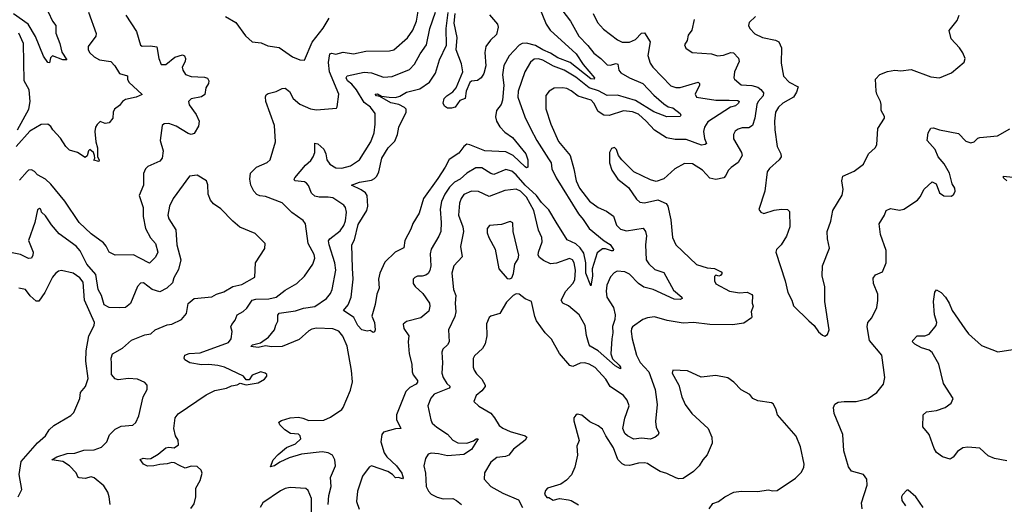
# Model space of a CAD drawing. Extents: x 2293139 to 2515392, y 824115 to 1006937.
# Tile 262 of 417: x 2354736 to 2361339, y 968766 to 972014. Entities that reach past the tile are written whole.
import ezdxf

# ---------------------------------------------------------------- set-up
doc = ezdxf.new("R2010")
doc.units = 0

msp = doc.modelspace()

# ---------------------------------------------------------------- linework, layer by layer
at = {"layer": '0CON10XD'}
for points in [[(2355882.7, 968737.3), (2355905, 968770), (2355916.7, 968815), (2355916.2, 968875), (2355946, 968925), (2355960, 968975), (2355953.3, 968995), (2355925, 969020), (2355885, 969021.2), (2355845, 969008.8), (2355806.7, 969026.7), (2355774.6, 969044.6), (2355755, 969046.8), (2355725, 969036.7), (2355675, 969033.3), (2355635, 969023.2), (2355592.7, 969022.7), (2355564.8, 969034.8), (2355543, 969067), (2355564.2, 969075.8), (2355595, 969069.8), (2355615, 969073.3), (2355665, 969101.1), (2355715, 969143.8), (2355735, 969148.5), (2355772.5, 969145), (2355800, 969165), (2355798.8, 969195), (2355780, 969225), (2355768.8, 969275), (2355778.8, 969345), (2355798.6, 969371.4), (2355985, 969499.2), (2356045, 969528.6), (2356122.5, 969545), (2356155, 969560), (2356194.1, 969565.9), (2356215, 969577.5), (2356255, 969566.7), (2356335, 969581.2), (2356377.5, 969605), (2356392.5, 969625), (2356392.5, 969635), (2356382.5, 969645), (2356353.6, 969653.6), (2356295, 969631.2), (2356275, 969600), (2356255, 969600), (2356237.5, 969625), (2356108.8, 969685), (2356065, 969696.1), (2356005, 969702.7), (2355955, 969700.8), (2355875.7, 969714.3), (2355843.8, 969735), (2355838.8, 969745), (2355843.8, 969765), (2355873, 969777), (2355945, 969781.5), (2356135, 969851.2), (2356154.6, 969875), (2356161.1, 969925), (2356151.4, 969955), (2356157.9, 969972.1), (2356180.3, 969999.7), (2356194.3, 970035), (2356235, 970057.9), (2356259.9, 970080.1), (2356294.5, 970135), (2356319.2, 970140.8), (2356407.5, 970142.5), (2356455, 970155.3), (2356515, 970201.1), (2356595, 970245.6), (2356645.6, 970295), (2356701.9, 970375), (2356715.5, 970415.5), (2356711.2, 970441.2), (2356670.9, 970515), (2356651.9, 970645), (2356637.7, 970667.7), (2356561.1, 970721.1), (2356495, 970787.5), (2356385, 970829.2), (2356345, 970833.3), (2356325, 970842.5), (2356305.2, 970865.2), (2356286.2, 970905), (2356280, 970945), (2356284.2, 970985), (2356324.2, 971025), (2356395, 971058.1), (2356415, 971075.8), (2356450.6, 971195), (2356445.4, 971305), (2356386.6, 971466.6), (2356383.2, 971496.8), (2356389.4, 971510.6), (2356401.3, 971518.7), (2356455, 971532.5), (2356495, 971554), (2356515, 971555.8), (2356545, 971532), (2356570.6, 971485), (2356615, 971448.9), (2356685, 971416.5), (2356725, 971409.5), (2356859.2, 971420.8), (2356865, 971430), (2356876.9, 971515), (2356813.5, 971665), (2356807.3, 971727.3), (2356815.2, 971784.8), (2356828.8, 971788.8), (2356856.6, 971783.4), (2356905, 971797.1), (2356975, 971786.4), (2357056.9, 971803.1), (2357215, 971805.5), (2357245, 971812.7), (2357337.3, 971892.7), (2357372.5, 971945), (2357396.5, 972005), (2357415.9, 972125)], [(2358213.1, 972115), (2358266.6, 971985), (2358293.9, 971943.9), (2358466.6, 971785), (2358513.8, 971713.8), (2358590.8, 971625), (2358588.8, 971615), (2358565, 971617.1), (2358426.7, 971726.7), (2358345, 971758.2), (2358295, 971791), (2358245, 971811.2), (2358195, 971841), (2358134.1, 971855.9), (2358105.4, 971854.6), (2358085, 971844.4), (2358018.3, 971771.7), (2357981.7, 971708.3), (2357974.1, 971645), (2357982.7, 971575), (2357972.6, 971475), (2357964.7, 971445.3), (2357933.6, 971405), (2357926.6, 971363.4), (2357933.5, 971333.5), (2357955.3, 971295.3), (2357989.7, 971259.7), (2358040.4, 971225), (2358130.6, 971115), (2358142.9, 971075), (2358144, 971026), (2358135, 971022), (2358125, 971027.1), (2358045, 971104.7), (2357995, 971129.1), (2357855, 971134.2), (2357755, 971176.5), (2357735, 971178.9), (2357715, 971164.3), (2357680.8, 971119.3), (2357615, 971077.5), (2357590, 971025), (2357540.3, 970949.7), (2357444.4, 970815.6), (2357415, 970717.5), (2357372.9, 970647.1), (2357359.8, 970610.2), (2357317.8, 970535), (2357312.5, 970485), (2357253.7, 970456.3), (2357185, 970388.5), (2357151.1, 970315), (2357141.3, 970275), (2357147.1, 970215), (2357131.2, 970175), (2357119.2, 970105), (2357096.2, 970026.2), (2357116, 969985), (2357120, 969935), (2357115, 969922.5), (2357105, 969917.5), (2357085, 969930), (2357065, 969926.7), (2357030, 969935), (2357004, 969965), (2356977.3, 970017.3), (2356906.7, 970065), (2356937.5, 970102.5), (2356959.6, 970155), (2356972.2, 970275), (2356968.5, 970348.5), (2356963.8, 970505), (2356980.4, 970539.6), (2357005, 970642.1), (2357063.3, 970735), (2357070.3, 970765), (2357065.4, 970835), (2357055, 970853.1), (2357024.8, 970874.8), (2356961.2, 970905), (2357015, 970926), (2357095, 970939.6), (2357115, 970948.8), (2357131.2, 970965), (2357144.7, 970995.3), (2357165, 971085.8), (2357206.2, 971155), (2357250.9, 971199.1), (2357270.4, 971245), (2357278.5, 971295), (2357328.2, 971395), (2357326.4, 971415), (2357317.1, 971425), (2357277.8, 971445), (2357225, 971457), (2357149.8, 971499.8), (2357129.4, 971505), (2357119.4, 971515), (2357135, 971518.4), (2357161.7, 971501.7), (2357214.2, 971494.2), (2357255, 971493.1), (2357285, 971500.7), (2357330.5, 971529.5), (2357418.2, 971551.8), (2357485, 971594.5), (2357524.6, 971655), (2357552, 971745), (2357597.4, 971842.6), (2357596.1, 971955), (2357608.6, 972061.4)], [(2358349, 972109), (2358428.8, 972005), (2358484.8, 971904.8), (2358545, 971842.1), (2358585, 971788.9), (2358633.4, 971753.4), (2358675, 971712.1), (2358695, 971709), (2358735, 971720.8), (2358746.8, 971716.8), (2358754.6, 971675), (2358768.1, 971658.1), (2358825, 971624.1), (2358915, 971587.3), (2358989.1, 971509.1), (2359055, 971450.4), (2359085, 971431.2), (2359115, 971424.4), (2359166, 971385), (2359170, 971375), (2359163.9, 971366.1), (2359075, 971362.6), (2358987.5, 971397.5), (2358865, 971472.6), (2358745, 971508.6), (2358675, 971506.1), (2358616.8, 971536.8), (2358555, 971556.7), (2358465, 971628.2), (2358387.3, 971675), (2358315, 971702.4), (2358245, 971743.2), (2358215, 971751.9), (2358185, 971748.9), (2358160.4, 971729.6), (2358124.3, 971665.7), (2358077.8, 971535), (2358075.9, 971495), (2358123.4, 971363.4), (2358161.8, 971285), (2358202.7, 971205), (2358282.5, 971082.5)], [(2354926.2, 972066.2), (2354955.3, 972005.3), (2354977.1, 971975), (2354977.9, 971925), (2355005.2, 971855.2), (2355017.7, 971797.7), (2355051.2, 971745), (2355025.7, 971744.3), (2354955, 971773.1), (2354942.2, 971757.8), (2354935.6, 971724.4), (2354925, 971728), (2354895, 971769.4), (2354841.5, 971901.5), (2354792.7, 971985), (2354694, 972054)], [(2355196.7, 972065), (2355247.3, 971922.7), (2355245.5, 971904.5), (2355195.8, 971835), (2355194.3, 971815), (2355204.2, 971795), (2355234.2, 971765), (2355270, 971745), (2355345.7, 971735), (2355374.3, 971705), (2355404.7, 971654.7), (2355457.7, 971637.7), (2355458.5, 971615), (2355467.8, 971595), (2355556.2, 971513.8), (2355517.5, 971495), (2355445, 971478.6), (2355425, 971465.8), (2355405, 971438.8), (2355372, 971415), (2355362.5, 971395), (2355360, 971355), (2355336.1, 971323.9), (2355309.3, 971319.3), (2355275, 971332.5), (2355255, 971312.5), (2355244, 971295), (2355239.2, 971265), (2355246.7, 971195), (2355257.5, 971155), (2355257.5, 971095), (2355267.5, 971075), (2355266.4, 971063.6), (2355231.7, 971071.7), (2355240, 971085), (2355237.5, 971105), (2355230, 971125), (2355205, 971143.3), (2355196.7, 971135), (2355187.5, 971102.5), (2355175, 971090), (2355123.6, 971123.6), (2355069.3, 971139.3), (2355044.2, 971164.2), (2355010.3, 971220.3), (2354958.8, 971275), (2354945, 971298.8), (2354924.3, 971314.3), (2354878.9, 971311.1), (2354802.6, 971267.4), (2354712.9, 971165)], [(2355447.5, 972045), (2355520, 971935), (2355545, 971843.3), (2355556.4, 971836.4), (2355611.7, 971838.3), (2355655, 971832.5), (2355668.9, 971755), (2355685, 971713.8), (2355715, 971714.4), (2355775, 971763.5), (2355828.2, 971778.2), (2355841.1, 971771.1), (2355848.5, 971755), (2355845.5, 971735), (2355825.4, 971695), (2355828.9, 971675), (2355846.4, 971646.4), (2355885, 971632.9), (2355975, 971628.9), (2355995, 971622), (2356003.1, 971605), (2356002.4, 971587.6), (2355983.5, 971556.5), (2355976.9, 971513.1)], [(2356115, 972035.7), (2356185.5, 971995.5), (2356250.8, 971905), (2356295, 971865.8), (2356355, 971860), (2356399.4, 971839.4), (2356475, 971827.7), (2356565, 971766.2), (2356615, 971745.6), (2356645, 971742)], [(2356803.2, 968765), (2356807.7, 968825), (2356825.5, 968884.5), (2356820.2, 968945), (2356853.1, 969025), (2356847.9, 969065), (2356832.9, 969095), (2356805, 969110.5), (2356765, 969116.9), (2356625, 969101.4), (2356542.7, 969077.3), (2356480.9, 969049.1), (2356445, 969024.5), (2356417.5, 969017.5), (2356435.6, 969065), (2356469.4, 969100.6), (2356525, 969146.7), (2356585, 969171.9), (2356620, 969205), (2356617.1, 969225), (2356605.4, 969235.4), (2356550.9, 969240.9), (2356513.3, 969265), (2356479.5, 969299.5), (2356473.9, 969316.1), (2356491.2, 969328.8), (2356550, 969345), (2356605, 969351.1), (2356635, 969344.1), (2356675, 969328.6), (2356775, 969329.7), (2356819, 969351), (2356895, 969402.5), (2356904.5, 969415), (2356955, 969532), (2356966.8, 969586.8), (2356961.9, 969661.9), (2356931.5, 969825), (2356902.4, 969892.4), (2356875, 969925.5), (2356835, 969941.1), (2356725, 969947.1), (2356695, 969940), (2356675, 969928), (2356609.9, 969870.1), (2356496.4, 969823.6), (2356425, 969821.1), (2356385, 969827.9), (2356335, 969817.8), (2356285, 969823.3), (2356296.7, 969835), (2356351.5, 969848.5), (2356405, 969887.1), (2356443.3, 969935), (2356452.4, 969967.6), (2356467.3, 969992.7), (2356466.6, 970033.4), (2356475, 970048.2), (2356585, 970061.9), (2356639.1, 970080.9), (2356715, 970091.6), (2356793.5, 970146.5), (2356820.8, 970179.2), (2356832.1, 970205), (2356855.9, 970335.9), (2356849.7, 970385), (2356810.2, 970505), (2356807.6, 970532.4), (2356814.8, 970545.2), (2356885, 970600), (2356910.4, 970635), (2356921.3, 970665), (2356927.3, 970725), (2356921.1, 970755), (2356910.4, 970770.4), (2356835, 970819.2), (2356805, 970825.4), (2356743.6, 970823.6), (2356715, 970831.1), (2356692.6, 970852.6), (2356673, 970903), (2356659.2, 970919.2), (2356645, 970926.9), (2356581.2, 970935), (2356577.1, 970945), (2356581.5, 970955), (2356651.7, 971038.3), (2356688.8, 971071.2), (2356703.1, 971095), (2356714.6, 971125), (2356715, 971186.2), (2356735, 971182.9), (2356775, 971145.8), (2356788.2, 971115), (2356794.7, 971074.7), (2356815, 971045.5), (2356855, 971022.3), (2356895, 971018.8), (2356955, 971035.6), (2357015, 971075.6), (2357090, 971195), (2357113.5, 971255), (2357120.5, 971315), (2357119.1, 971385), (2357087.3, 971427.3), (2357045, 971458.9), (2356994.3, 971545), (2356962.9, 971582.9), (2356934.6, 971605), (2356924.5, 971625), (2356932.5, 971637.5), (2357045, 971662.1), (2357095, 971657.3), (2357175, 971629.2), (2357234.6, 971634.6), (2357349.8, 971680.2), (2357383.7, 971716.3), (2357420.9, 971785), (2357463.9, 971845), (2357485.2, 971955), (2357524.6, 972065)], [(2356645, 971742), (2356697.2, 971862.8), (2356771.7, 971958.3), (2356811.2, 972025)], [(2357886.4, 972046.4), (2357940, 971985), (2357944.2, 971965), (2357932.9, 971915), (2357891.9, 971878.1), (2357862.5, 971835), (2357855.6, 971794.4), (2357860.8, 971705), (2357847.3, 971652.7), (2357830, 971625), (2357805, 971606.2), (2357765, 971601.2), (2357755, 971593.3), (2357729.4, 971535), (2357722.9, 971487.1), (2357686.4, 971473.6), (2357655, 971428), (2357630.5, 971420.5), (2357605, 971421.2), (2357583.8, 971435), (2357575.8, 971455), (2357581.5, 971485), (2357599.4, 971505), (2357639.8, 971530.2), (2357662.4, 971557.6), (2357706.4, 971665), (2357698.9, 971718.9), (2357661.9, 971811.9), (2357669.3, 971895), (2357648.8, 971991.2), (2357656, 972056)], [(2359258, 972015), (2359244, 971945), (2359219.3, 971910.7), (2359211.2, 971875), (2359193.8, 971845), (2359204.1, 971824.1), (2359244.4, 971794.4), (2359375, 971784.6), (2359415, 971772.6), (2359455, 971776.8), (2359504.7, 971794.7), (2359522.4, 971792.4), (2359555.4, 971755.4), (2359560.6, 971735), (2359529.5, 971665), (2359524.2, 971625), (2359529.2, 971615), (2359575, 971578.5), (2359645, 971573.5), (2359685, 971561.3), (2359706.9, 971546.9), (2359724.4, 971525), (2359721.1, 971505), (2359688.2, 971465), (2359679.2, 971445), (2359666.4, 971353.6), (2359651.1, 971305), (2359625, 971290.5), (2359581.4, 971288.6), (2359555, 971280.6), (2359533.9, 971266.1), (2359521.9, 971245), (2359523.3, 971215), (2359576.7, 971125), (2359581.2, 971105), (2359553.1, 971056.9), (2359506.8, 971023.2), (2359486.2, 971003.8), (2359471.1, 970968.9), (2359456.8, 970953.2), (2359405, 970943.8), (2359365, 970952.5), (2359314.2, 971005), (2359247.2, 971047.2), (2359195, 971050.5), (2359129.2, 971015), (2359055, 970947.1), (2359005, 970930.8), (2358965, 970940.8), (2358854.4, 970994.4), (2358774.2, 971074.2), (2358752.5, 971105), (2358737.5, 971145), (2358725, 971156.7), (2358705, 971150), (2358692, 971125), (2358690, 971055), (2358706, 971005), (2358748, 970945), (2358819.1, 970889.1), (2358871.7, 970811.7), (2358895, 970792), (2358925, 970785.7), (2359015, 970805.8), (2359071.8, 970781.8), (2359082.1, 970765), (2359103.5, 970673.5), (2359112.5, 970555), (2359135.7, 970505), (2359275, 970373.6), (2359345, 970351.4), (2359395, 970347.5), (2359440, 970325), (2359446, 970315), (2359435, 970300), (2359425, 970296.2), (2359405, 970301.2), (2359396, 970294), (2359395.7, 970265), (2359405, 970244), (2359495, 970194.5), (2359563.6, 970183.6), (2359615, 970187.1), (2359645, 970173.3), (2359650, 970165), (2359648, 970115), (2359653.8, 970095), (2359641.2, 970055), (2359646.4, 970023.6), (2359642.5, 970015), (2359590.9, 969979.1), (2359515, 969968.9), (2359365, 969970.6), (2359254.3, 969985.7), (2359185, 969980.8), (2359078.3, 969998.3), (2358992.1, 970022.1), (2358945.7, 970015.7), (2358913.9, 970003.9), (2358844.4, 969955), (2358837.8, 969945), (2358837.1, 969925), (2358843.7, 969875), (2358872, 969765), (2358897.6, 969717.6), (2358953.9, 969655), (2358996.4, 969535), (2359010.5, 969435), (2358998.8, 969321.2), (2359003.2, 969283.2), (2359020.8, 969245), (2359017.4, 969232.6), (2358998, 969215), (2358965, 969202.9), (2358905, 969210), (2358855, 969202.2), (2358812, 969225), (2358795, 969240.8), (2358780.6, 969275), (2358794.2, 969344.2), (2358821.9, 969425), (2358810, 969465), (2358785, 969494.4), (2358695.9, 969555.9), (2358666.9, 969605), (2358595, 969682.2), (2358555.3, 969705.3), (2358525, 969714.5), (2358495, 969712.2), (2358445, 969690.6), (2358425, 969695.8), (2358356.8, 969776.8), (2358301.9, 969871.9), (2358260, 969915), (2358201.5, 969995), (2358189.2, 970025), (2358168, 970125), (2358125, 970144), (2358085, 970174), (2358065, 970176), (2358045, 970166.2), (2357999.7, 970120.3), (2357954.5, 970045.5), (2357895, 970028.1), (2357885, 970018), (2357867.1, 969975), (2357869.2, 969895), (2357857.6, 969842.4), (2357839.6, 969810.4), (2357785, 969760.8), (2357776.4, 969743.6), (2357777.5, 969685), (2357784.4, 969665), (2357799.8, 969639.8), (2357834.3, 969605), (2357857.5, 969565), (2357856.2, 969555), (2357833.8, 969526.2), (2357797.5, 969495), (2357780.8, 969455), (2357814.5, 969424.5), (2357895, 969376.2), (2357918.8, 969345), (2357951.4, 969295), (2357976.1, 969276.1), (2358025, 969253.5), (2358125, 969225.7), (2358136.4, 969215), (2358125, 969195.6), (2358047.5, 969135), (2358015, 969095.8), (2357993.2, 969086.8), (2357935, 969080), (2357895, 969049.2), (2357852.5, 968977.5), (2357851.2, 968935), (2357895.6, 968885.6), (2357975, 968840), (2358080, 968795), (2358108.2, 968745)], [(2358580.9, 972055), (2358610, 971995), (2358650.5, 971950.5), (2358745, 971879.2), (2358775, 971862.9), (2358825, 971863.8), (2358865, 971880.9), (2358905, 971923.8), (2358925, 971927.1), (2358964.3, 971865), (2358947.1, 971775), (2358963.3, 971723.3), (2358981.1, 971695), (2359102, 971572), (2359135, 971558.9), (2359165, 971559.7), (2359285.7, 971595.7), (2359295, 971587.5), (2359294.5, 971575), (2359266.2, 971515), (2359275.3, 971495.3), (2359405, 971474.3), (2359493.9, 971473.9), (2359552.2, 971472.2), (2359560.5, 971465), (2359555.4, 971455), (2359535, 971437.6), (2359501.5, 971428.5), (2359350.3, 971329.7), (2359327.2, 971292.8), (2359320.9, 971265), (2359327.9, 971217.9), (2359342, 971185), (2359333.1, 971176.9), (2359307.6, 971172.4), (2359205, 971212.2), (2359131.6, 971211.6), (2359072.5, 971222.5), (2358993.2, 971273.2), (2358936.9, 971335), (2358885, 971380), (2358845, 971396.6), (2358786, 971404), (2358688.8, 971371.2), (2358654, 971375), (2358615, 971399.4), (2358586.7, 971455), (2358567.8, 971475), (2358481.8, 971501.8), (2358435, 971537.7), (2358405, 971552.3), (2358375, 971557.9), (2358320, 971555), (2358286, 971535), (2358263.5, 971506.5), (2358263.6, 971416.4), (2358296.8, 971315), (2358348.3, 971198.3), (2358426.4, 971105), (2358452.5, 971015), (2358467.7, 970935), (2358490.4, 970885), (2358556.9, 970796.9), (2358615, 970754.6), (2358670.7, 970730.7), (2358718.4, 970698.4), (2358738.1, 970638.1), (2358765, 970609.5), (2358805, 970598.2), (2358917.3, 970617.3), (2358931.5, 970595), (2358939.1, 970565), (2358932.3, 970505), (2358936.6, 970405), (2358955, 970377.3), (2358995, 970338.9), (2359055, 970318.8), (2359120.5, 970200.5), (2359175.7, 970155), (2359177.5, 970145), (2359165, 970139.6), (2359125, 970141.7), (2358982.9, 970205), (2358922, 970222), (2358886.3, 970246.3), (2358825, 970308.8), (2358795, 970324.5), (2358741.9, 970328.1), (2358722.4, 970317.6), (2358698.5, 970291.5), (2358672.8, 970235), (2358668.9, 970195), (2358672.9, 970155), (2358717.1, 970085), (2358729.1, 970035), (2358726.4, 970005), (2358711.1, 969958.9), (2358714.5, 969915), (2358705.6, 969875), (2358700.8, 969775), (2358710.6, 969740.6), (2358755, 969699.4), (2358765.5, 969685), (2358765.6, 969674.4), (2358728.1, 969695), (2358615.4, 969795), (2358562.2, 969825), (2358553.6, 969835), (2358536.4, 969896.4)], [(2359670, 972035), (2359626.7, 971995), (2359623.3, 971975), (2359631.2, 971955), (2359665, 971920), (2359716.2, 971895), (2359805, 971877.9), (2359827.5, 971865), (2359844.6, 971825), (2359842.9, 971722.9), (2359858.5, 971635), (2359895, 971595.4), (2359955.6, 971565), (2359945, 971528.6), (2359925, 971495.5), (2359854.4, 971455), (2359825, 971428.5), (2359805, 971394), (2359797.9, 971335), (2359800.8, 971275), (2359815.4, 971165.4), (2359839.2, 971115), (2359842.5, 971095), (2359829.4, 971075), (2359764, 971016), (2359749.1, 970995), (2359732.1, 970865), (2359693.1, 970743.1), (2359706.2, 970725), (2359725, 970715.7), (2359795, 970737.1), (2359845, 970744), (2359885, 970742.5), (2359897.7, 970727.7), (2359900, 970625), (2359877.6, 970562.4), (2359842.5, 970505), (2359812, 970475), (2359805.8, 970455), (2359870, 970265), (2359887.8, 970185), (2359914.4, 970135), (2359925, 970096.2), (2360027.5, 969995), (2360063.3, 969965), (2360093, 969923), (2360119.3, 969899.3), (2360135, 969893.3)], [(2360135, 969893.3), (2360153.3, 969905), (2360163.9, 969936.1), (2360135.7, 970125), (2360135.8, 970225), (2360118, 970295), (2360120.6, 970365), (2360166.8, 970483.2), (2360153.3, 970545), (2360151.1, 970595), (2360176.1, 970663.9), (2360187.8, 970735), (2360251.7, 970838.3), (2360258.9, 970875), (2360249.4, 970935), (2360255.6, 970964.4), (2360331.3, 970998.7), (2360394.2, 971045), (2360427.1, 971115), (2360472, 971155), (2360484.2, 971175), (2360491.1, 971285), (2360536.2, 971355), (2360536.2, 971365), (2360513.8, 971405), (2360514, 971445), (2360508, 971465), (2360485, 971516.2), (2360478.9, 971535), (2360476, 971615), (2360505, 971646), (2360555, 971666.9), (2360605, 971675.8), (2360645, 971671.4), (2360715, 971679.4), (2360845, 971630.8), (2360905, 971623.8), (2360985, 971658.8), (2361070.5, 971729.5), (2361075.8, 971755), (2361061.7, 971791.7), (2361039.2, 971825), (2360982.9, 971885), (2360968, 971942), (2361021.7, 972008.3), (2361036.7, 972045)], [(2354721.5, 971275), (2354795.9, 971415), (2354805.9, 971465), (2354798.9, 971545), (2354766.2, 971605), (2354761.8, 971855), (2354730.8, 971925)], [(2355976.9, 971513.1), (2355955, 971496.4), (2355886.4, 971483.6), (2355868.6, 971465), (2355872.6, 971442.6), (2355918.6, 971378.6), (2355938.6, 971335), (2355935, 971300), (2355905, 971252.5), (2355885, 971245.7), (2355865, 971251.4), (2355785, 971300), (2355735, 971318.8), (2355705, 971316), (2355691.2, 971305), (2355677.1, 971205), (2355696.7, 971135), (2355691.4, 971085), (2355676.2, 971065), (2355595, 971030), (2355580, 971015), (2355566.6, 970983.4), (2355565.4, 970905), (2355537.9, 970835), (2355562.7, 970755), (2355563.4, 970695), (2355579.3, 970615), (2355612.7, 970552.7), (2355646.7, 970515), (2355662, 970455), (2355647.3, 970422.7), (2355606.8, 970383.2), (2355541.9, 970415), (2355498.5, 970438.5), (2355376.1, 970436.1), (2355335.7, 970455.7), (2355316.2, 970496.2), (2355298.2, 970518.2), (2355215, 970579.4), (2355134, 970654), (2355037.2, 970797.2), (2354945, 970911.5), (2354908.6, 970945), (2354855, 970974.4), (2354835, 970997.1), (2354815, 971008), (2354795, 971006), (2354785, 970997.5), (2354735, 970938.2)], [(2360385.8, 968735), (2360380.8, 968775), (2360418.6, 968895), (2360417.1, 968935), (2360395, 968965.7), (2360315, 968989.2), (2360295, 969016.7), (2360263.3, 969125), (2360256.7, 969235), (2360198.1, 969375), (2360194.3, 969415), (2360201.7, 969438.3), (2360225, 969450), (2360265, 969455.7), (2360345, 969454.3), (2360425, 969475.8), (2360484, 969515), (2360528.7, 969571.3), (2360537.1, 969615), (2360517.3, 969765), (2360434.5, 969865), (2360418.5, 969955), (2360424, 969985), (2360450, 970015), (2360484.2, 970085), (2360491.7, 970131.7), (2360490.6, 970175), (2360460.6, 970245), (2360458.3, 970281.7), (2360475, 970303.8), (2360521.2, 970325), (2360545.7, 970385), (2360547.2, 970467.2), (2360507.5, 970575), (2360500, 970645), (2360536.1, 970703.9), (2360546.7, 970735), (2360575, 970748.8), (2360635, 970738), (2360665, 970743.8), (2360756, 970805), (2360775, 970826.2), (2360801.7, 970878.3), (2360855, 970927.5), (2360882.5, 970915), (2360904.2, 970854.2), (2360934.2, 970834.2), (2360985, 970832.5), (2361000, 970845), (2361010, 970865), (2361007.5, 970885), (2360988.8, 970915), (2360972, 970985), (2360935, 971048.8), (2360895.8, 971095), (2360874.3, 971145), (2360822.2, 971205), (2360827.5, 971255), (2360845, 971287.5), (2360865, 971290), (2360903.3, 971275), (2361030.9, 971250.9), (2361079.7, 971199.7), (2361115, 971188.6), (2361136.2, 971195), (2361160.5, 971219.5), (2361174.5, 971225.5), (2361293.9, 971236.1), (2361375, 971283.8)], [(2358282.5, 971082.5), (2358300.7, 971055), (2358304.7, 971015), (2358332.4, 970955), (2358482.7, 970712.7), (2358515.4, 970675), (2358554.3, 970615), (2358655, 970531.1), (2358695, 970506.5), (2358718.1, 970475), (2358716.2, 970465), (2358705.3, 970464.7), (2358665, 970477.5), (2358645, 970477.3), (2358609, 970451), (2358574, 970345), (2358576.3, 970295), (2358565, 970230), (2358532.2, 970315), (2358532.8, 970385), (2358519, 970449), (2358493.3, 970485), (2358465, 970511.8), (2358407.6, 970537.6), (2358333.3, 970656.7), (2358285, 970739.5), (2358235, 970788.4), (2358201, 970835), (2358124.5, 970904.5), (2358065, 970974.2), (2358035, 970998.5), (2357995, 971010.4), (2357915, 970976.2), (2357895, 970982.3), (2357835, 971021.2), (2357795, 971021.5), (2357733.5, 970986.5), (2357689.1, 970945), (2357651.8, 970925), (2357617.9, 970892.1), (2357586.8, 970845), (2357564.7, 970795), (2357555.3, 970745), (2357563.1, 970655), (2357560.5, 970595), (2357547.6, 970562.4), (2357494.1, 970475.9), (2357489.4, 970445), (2357493.1, 970365), (2357486.7, 970333.3), (2357476, 970314), (2357458.8, 970301.2), (2357435, 970294.5), (2357404.5, 970295.5), (2357385, 970287.1), (2357374.4, 970275), (2357374.2, 970245.8), (2357386.9, 970225), (2357439.1, 970179.1), (2357483.1, 970115), (2357487.1, 970095), (2357480.2, 970059.8), (2357425, 970015.6), (2357329.4, 969990.6), (2357306.9, 969973.1), (2357311.1, 969945), (2357344.5, 969895), (2357340, 969855), (2357346.8, 969775), (2357365.5, 969705), (2357367.7, 969655), (2357373.9, 969633.9), (2357403.3, 969595), (2357404, 969585), (2357395, 969570.8), (2357352.1, 969547.9), (2357325, 969521.5), (2357262.3, 969365), (2357262.5, 969335), (2357292.5, 969275), (2357255, 969272.1), (2357175, 969250.4), (2357164, 969235), (2357157.2, 969185), (2357180.1, 969110.1), (2357198.5, 969085), (2357263.3, 969025), (2357299.3, 968975), (2357306.3, 968943.7), (2357303.8, 968936.2), (2357275, 968944.6), (2357255, 968942.5), (2357235.2, 968965.2), (2357205, 968985.3), (2357095, 969023.3), (2357080, 969015), (2357034.2, 968955), (2357001.9, 968855), (2356993.6, 968785), (2357012.7, 968732.7)], [(2355342.5, 968765), (2355336.6, 968816.6), (2355326.6, 968846.6), (2355299.8, 968889.8), (2355235, 968944.2), (2355215, 968950), (2355175, 968940), (2355135, 968942.5), (2355126.7, 968946.7), (2355115, 968976.7), (2355070, 969025), (2355025, 969052.5), (2354950, 969065), (2354984, 969085), (2355055, 969106.9), (2355105, 969108.1), (2355165, 969128.5), (2355235, 969131.5), (2355285, 969148.1), (2355320, 969185), (2355338.3, 969231.7), (2355375, 969268.8), (2355415, 969290), (2355494.2, 969295.8), (2355515, 969313.3), (2355535, 969360), (2355564, 969486), (2355590, 969535), (2355590, 969565), (2355575, 969581.4), (2355525, 969604.5), (2355465, 969608.7), (2355395, 969601.1), (2355375, 969606.5), (2355351.1, 969635), (2355350.3, 969709.7), (2355349.4, 969745), (2355358.6, 969775), (2355425, 969811.8), (2355484.5, 969865.5), (2355575, 969902.2), (2355615, 969908.6), (2355645, 969935.7), (2355725, 969968), (2355755, 969972.5), (2355821.2, 970005), (2355854, 970045), (2355865, 970111.2), (2355905, 970144.4), (2356025, 970155.7), (2356055.5, 970174.5), (2356105, 970190), (2356165, 970226.9), (2356225, 970240), (2356312.5, 970287.5), (2356316.7, 970385), (2356380.3, 970479.7), (2356380.8, 970515), (2356315, 970581.1), (2356212.7, 970622.7), (2356164, 970664), (2356085, 970745.5), (2356035, 970780.6), (2356014.7, 970804.7), (2355999.5, 970845), (2355997.3, 970907.3), (2355987.5, 970935), (2355925, 970972.9), (2355875, 970966), (2355764.3, 970815), (2355740.8, 970765), (2355729.2, 970705), (2355735, 970678.8), (2355783.8, 970605), (2355788.4, 970505), (2355817.2, 970405), (2355800.6, 970339.4), (2355769.6, 970285), (2355759.8, 970250.2), (2355721.9, 970215), (2355675, 970190.4), (2355625, 970205.4), (2355565, 970249.5), (2355545, 970249.2), (2355524.7, 970225.3), (2355478.9, 970111.1), (2355445, 970085.9), (2355402.3, 970082.3), (2355335.2, 970085.2), (2355303, 970103), (2355283.5, 970165), (2355261.4, 970205), (2355245.7, 970305.7), (2355185.3, 970375), (2355141.8, 970465), (2355115.2, 970495.2), (2354999.6, 970579.6), (2354948.6, 970638.6), (2354908.8, 970698.8), (2354882.5, 970725), (2354877.5, 970745), (2354869.3, 970749.3), (2354855, 970740), (2354836.9, 970655), (2354795.5, 970535), (2354824.8, 970455), (2354824.1, 970435), (2354815, 970416.7), (2354795, 970413.9), (2354740.2, 970440.2), (2354685, 970451.5)], [(2361356.7, 970935), (2361334, 970955), (2361332.5, 970965), (2361395, 970959.1)], [(2358536.4, 969896.4), (2358526.9, 969965), (2358487.9, 970035), (2358416.6, 970096.6), (2358378, 970115), (2358367.1, 970135), (2358397.8, 970195), (2358444.8, 970245.2), (2358458.7, 970271.3), (2358463.6, 970335), (2358453.9, 970385), (2358442.2, 970405), (2358423.8, 970413.8), (2358335, 970383.1), (2358295, 970377.8), (2358249.2, 970399.2), (2358220.7, 970420.7), (2358213.5, 970435), (2358214.5, 970455), (2358240, 970525), (2358237.5, 970555), (2358214.6, 970604.6), (2358183.2, 970735), (2358133.4, 970825), (2358095, 970865.7), (2358065, 970879.3), (2357989.9, 970870.1), (2357885, 970828.9), (2357812.4, 970862.4), (2357764.7, 970865.3), (2357715, 970841.5), (2357697.1, 970815), (2357686, 970784), (2357679.1, 970705), (2357707.1, 970625), (2357711.4, 970595), (2357692.1, 970495), (2357702.5, 970425), (2357648, 970365), (2357634.4, 970315), (2357644.3, 970205), (2357660, 970165), (2357655.6, 970115), (2357659.5, 970055), (2357653.1, 970025), (2357610.6, 969935), (2357615.8, 969855), (2357604.5, 969835.5), (2357572.5, 969805), (2357565.7, 969785), (2357571.1, 969715), (2357565.6, 969645), (2357575.6, 969615), (2357600.5, 969575), (2357622.5, 969555), (2357615, 969544), (2357515.7, 969505), (2357492.6, 969477.4), (2357472.5, 969425), (2357491.8, 969331.8), (2357500.9, 969310.9), (2357532.2, 969282.2), (2357605, 969236), (2357640, 969195), (2357675, 969177.1), (2357735, 969175.2), (2357779.1, 969190.9), (2357796.2, 969205), (2357809.4, 969205), (2357765.7, 969134.3), (2357715, 969099.8), (2357605, 969091.3), (2357545, 969105.4), (2357495, 969109.4), (2357475, 969101.2), (2357456, 969074), (2357447, 969023), (2357456.5, 968975), (2357462, 968885), (2357477.1, 968855), (2357495.6, 968835), (2357535, 968814.1), (2357575, 968802.3), (2357640, 968805), (2357665, 968792.5), (2357697.5, 968765)], [(2358023.6, 970276.4), (2358035, 970283.8), (2358047.4, 970312.6), (2358055.4, 970375), (2358078.1, 970411.9), (2358083.2, 970435), (2358045.4, 970595), (2358042.5, 970652.5), (2358025, 970660.8), (2357967.7, 970642.3), (2357885.6, 970634.4), (2357871.4, 970615), (2357870.6, 970585), (2357881.1, 970555), (2357925.3, 970475.3), (2357948.6, 970345), (2358005, 970280), (2358023.6, 970276.4)], [(2354724.4, 968815), (2354749, 968865), (2354732.2, 968965), (2354745, 969053.3), (2354855, 969178.6), (2354907.5, 969225), (2354934.2, 969265), (2354964, 969295), (2355078.7, 969361.3), (2355097.9, 969382.1), (2355138.6, 969475), (2355143.1, 969515), (2355176.2, 969555), (2355195, 969610), (2355178, 969725), (2355180.6, 969795), (2355199.1, 969895), (2355234, 969965), (2355237.5, 969985), (2355170.9, 970135), (2355161.8, 970255), (2355138.1, 970285), (2355095, 970315.6), (2355015.8, 970334.2), (2354995, 970328), (2354975, 970312), (2354955, 970288), (2354904.3, 970185), (2354865, 970127.5), (2354845, 970126.7), (2354805, 970164), (2354775, 970206.2), (2354730, 970215)], [(2361355, 969057.5), (2361273.6, 969073.6), (2361231.3, 969091.3), (2361175, 969142), (2361095, 969149.4), (2361060, 969145), (2361025, 969120), (2360995, 969082), (2360975, 969068), (2360923.3, 969085), (2360885, 969113.8), (2360869.1, 969139.1), (2360834.3, 969235), (2360792, 969285), (2360794.7, 969365.3), (2360816.7, 969385), (2360885, 969395.6), (2360943.3, 969415), (2360983.3, 969445), (2360996.2, 969475), (2360932, 969575), (2360899.4, 969705), (2360855, 969782.5), (2360835, 969800), (2360783.3, 969815), (2360738.6, 969838.6), (2360723.8, 969855), (2360726, 969865), (2360755, 969895.6), (2360805, 969895.5), (2360835, 969906.9), (2360881.8, 969965), (2360885.4, 969985), (2360869.6, 970035), (2360863.6, 970125), (2360873, 970187), (2360885, 970203.3), (2360916.2, 970185), (2360945, 970153.8), (2360970, 970115), (2360989.2, 970065), (2361075, 969941.2), (2361099.4, 969909.4), (2361185, 969830), (2361295, 969786.9), (2361525, 969824.4)], [(2359360, 968735), (2359385, 968771.9), (2359421.2, 968785), (2359463.8, 968816.2), (2359525, 968846.9), (2359575, 968854.3), (2359685, 968852.5), (2359755, 968863.8), (2359785.9, 968855.9), (2359815, 968858.6), (2359939.1, 968940.9), (2359979.2, 968980.8), (2359994, 969015), (2359995.8, 969035), (2359972.3, 969152.3), (2359942.9, 969222.9), (2359818.8, 969365), (2359807.5, 969405), (2359789.3, 969439.3), (2359776.4, 969446.4), (2359685, 969460), (2359653.3, 969475), (2359633.1, 969503.1), (2359575, 969532.9), (2359525, 969585.8), (2359485, 969614.2), (2359405, 969630), (2359305, 969619.2), (2359215, 969661.5), (2359115, 969666), (2359112, 969645), (2359155.7, 969565), (2359175.4, 969485.4), (2359199.4, 969435), (2359243.9, 969373.9), (2359352.9, 969275), (2359377.8, 969215), (2359378.9, 969175), (2359345, 969097.5), (2359316.2, 969065), (2359293.3, 969025), (2359255, 968985.4), (2359185, 968940), (2359155, 968937.8), (2359135, 968943.3), (2359075, 968972.2), (2359030, 968985), (2358968.6, 969025), (2358945, 969040), (2358925, 969044.6), (2358885, 969042.1), (2358825, 969026.8), (2358795, 969029.3), (2358775, 969038.2), (2358747.4, 969067.4), (2358718, 969145), (2358665.9, 969225), (2358645, 969269.5), (2358615, 969293.1), (2358559.3, 969319.3), (2358505, 969363.8), (2358475, 969370), (2358465, 969362.5), (2358452.5, 969345), (2358451.2, 969325), (2358486.7, 969193.3), (2358472.9, 969155), (2358475.6, 969094.4), (2358458, 969015), (2358435.7, 968964.3), (2358402.7, 968927.3), (2358365, 968900), (2358275, 968874), (2358260.9, 968859.1), (2358256.2, 968835), (2358271.7, 968811.7), (2358285, 968812.5), (2358314.3, 968794.3), (2358355, 968804.2), (2358415, 968796.7), (2358435, 968791.2), (2358482.6, 968762.6)], [(2356691.5, 968715), (2356691.5, 968805), (2356669.4, 968859.4), (2356655, 968872), (2356548.5, 968878.5), (2356515, 968871.8), (2356485, 968856.5), (2356365.6, 968775), (2356348.9, 968745)], [(2360793.6, 968743.6), (2360746.4, 968816.4), (2360695, 968860), (2360685, 968860), (2360655, 968830), (2360650, 968815), (2360652.3, 968792.3), (2360676.7, 968755)]]:
    msp.add_lwpolyline(points, dxfattribs=at)

doc.saveas('drawing.dxf')
